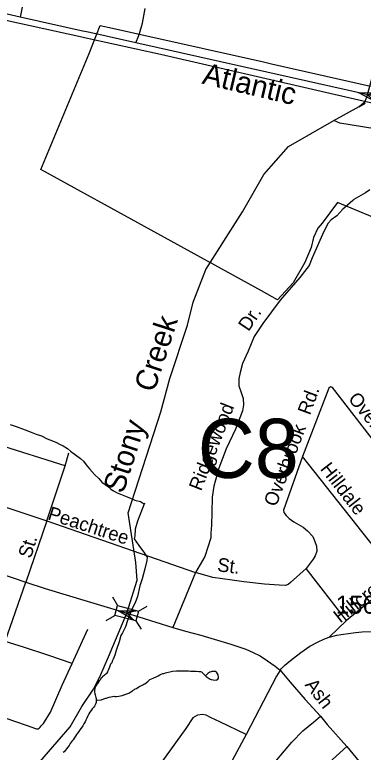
# Model space of a CAD drawing. Extents: x 2206922 to 2357709, y 510027 to 673830.
# Drawn here: x 2309202 to 2311623, y 592281 to 597395 of the extents above; entities that cross this region are included whole.
import ezdxf

# ---------------------------------------------------------------- set-up
doc = ezdxf.new("R2010")
doc.units = 0
for name, color, linetype in [('Exist Boundary Political City Limit New', 7, 'Continuous'), ('Exist Hydrographic Creek Single Shore', 7, 'Continuous'), ('Exist Hydrographic Creek Single Shore Label', 7, 'Continuous'), ('Exist Hydrographic Misc Water Feature', 7, 'Continuous'), ('Exist Railroad Mainline', 7, 'Continuous'), ('Exist Railroad Mainline Label', 7, 'Continuous'), ('Exist Road Non-System Type 51', 7, 'Continuous'), ('Exist Road Non-System Type 51 Label', 7, 'Continuous'), ('Exist Road Primary US Label', 7, 'Continuous'), ('Exist Road Primary US Structure Standard Bridge CELL', 7, 'Continuous'), ('Exist Road Primary US UnDivided 4 Lane Attributed', 7, 'Continuous'), ('Exist Road Secondary Structure Culvert CELL', 7, 'Continuous'), ('Exist Road Secondary Structure Culvert Number Label', 7, 'Continuous'), ('Exist Road Secondary Structure Standard Bridge Attributed CELL', 7, 'Continuous'), ('Exist Road Secondary Type 51 Attributed', 7, 'Continuous'), ('Exist Road Secondary Type 51 Number Label', 7, 'Continuous'), ('Map Preparation Boundary City Limit Buffer Line', 7, 'Continuous')]:
    doc.layers.add(name, color=color, linetype=linetype)

msp = doc.modelspace()

# ---------------------------------------------------------------- linework, layer by layer
at = {"layer": 'Exist Boundary Political City Limit New'}
msp.add_lwpolyline([(2311690, 595991.1), (2311443.8, 596094.2), (2311337.8, 595949), (2311307.5, 595914.1), (2311278.2, 595849.4), (2311260, 595780.2), (2311217.5, 595676.3), (2311137, 595536.9), (2311027.5, 595417.1), (2310915, 595479.8), (2309383.5, 596321.8), (2309407, 596377.8), (2309719.5, 597126.3), (2309796, 597321.3), (2309882.2, 597302), (2310078, 597258.1), (2310928.8, 597067.5), (2310986.5, 597054.6), (2311674, 596900.6)], dxfattribs=at)
at = {"layer": 'Exist Hydrographic Creek Single Shore'}
for points in [[(2311418.2, 596662.1), (2311594.6, 596758.1), (2311635.7, 596793.6), (2311651.7, 596839.4), (2311687.2, 596969.8), (2311703.3, 597323.4), (2311784.3, 597546.5), (2311954.2, 597934.1), (2311970.2, 598065.9)], [(2309980.5, 593245.1), (2310052.9, 593474.5), (2310044.2, 593597.4), (2309990, 593939.8), (2310216.2, 594641.3), (2310280.2, 594873.6), (2310401.2, 595242.8), (2310441.2, 595401.9), (2310530.2, 595628.7), (2310784.2, 596029.4), (2310931.2, 596288), (2311104.1, 596482.1), (2311418.2, 596662.1)], [(2309316, 592143.8), (2309587.1, 592456.7), (2309669.1, 592597.8), (2309749.3, 592717.8), (2309793.5, 592804.3), (2309853.8, 592943.2), (2309980.5, 593245.1)]]:
    msp.add_lwpolyline(points, dxfattribs=at)
at = {"layer": 'Exist Hydrographic Misc Water Feature'}
for points in [[(2311702.2, 596604.7), (2311460.1, 596644.1), (2311418.2, 596662.1)], [(2309170.3, 594554.3), (2309212.3, 594539), (2309274.6, 594517.5), (2309316.9, 594500.2), (2309351.1, 594486.5), (2309387.4, 594475), (2309427.4, 594455.2), (2309463.5, 594439.6), (2309491.4, 594428.1), (2309513.5, 594418.3), (2309537.5, 594406.5), (2309567.8, 594387), (2309590.4, 594369), (2309624.4, 594343.6), (2309658.7, 594317.7), (2309679.2, 594300), (2309697.4, 594274.2), (2309721.2, 594246.7), (2309755.5, 594207.1), (2309786.2, 594179.3), (2309808.2, 594153.7), (2309846.5, 594126), (2309868.9, 594106.1), (2309889, 594092.5), (2309912.9, 594080.7), (2309949, 594065.2), (2309983.3, 594051.5), (2310021.6, 594036), (2310035.4, 594029.9), (2310075.6, 594020.6), (2310095.7, 594006.6), (2310103.6, 594008.6)], [(2310103.6, 594008.6), (2310055.1, 593882.1), (2310039.7, 593828.1), (2310036.4, 593779.9), (2310032.7, 593760.2), (2310064.9, 593714.4), (2310103.2, 593661.2), (2310121.7, 593633.3), (2310120.1, 593611.2), (2310104.9, 593553), (2310087.7, 593482.7), (2310072.1, 593434.7), (2310054.6, 593360.7), (2310038.2, 593316.5), (2310015.7, 593272.5), (2309998.5, 593228.4), (2309986.2, 593194.6), (2309971.6, 593150.6), (2309951.5, 593108.6), (2309939.4, 593090.5)], [(2309939.4, 593090.5), (2309927.9, 593046), (2309922.2, 593032.3), (2309914.2, 593007.9), (2309906.8, 592985.9), (2309902.9, 592969.9), (2309897.2, 592954.1), (2309893.1, 592941.8), (2309885.3, 592925.9), (2309879.1, 592911.8), (2309875.8, 592901.8), (2309867.6, 592891.6), (2309859.8, 592869.7), (2309854.1, 592855.6), (2309846.3, 592837.3), (2309840.4, 592827.2), (2309834.2, 592821.3), (2309812.5, 592803), (2309808.6, 592799.2), (2309800.8, 592791), (2309794.8, 592781), (2309789.1, 592774.9), (2309781.1, 592764.8), (2309769.6, 592748.7), (2309761.2, 592734.5), (2309757.5, 592720.5), (2309755.5, 592710.6), (2309755.9, 592700.4), (2309758.1, 592684.7), (2309760, 592678.7), (2309764.1, 592670.4), (2309766.3, 592660.8), (2309768.4, 592652.8), (2309768.4, 592644.7)], [(2309768.4, 592644.7), (2309780.5, 592642.8), (2309800.4, 592645.1), (2309804.5, 592644.9), (2309832.2, 592655.3), (2309840.4, 592655.3), (2309850.4, 592659.5), (2309858.2, 592663.6), (2309880.1, 592667.9), (2309890.4, 592670.1), (2309898, 592668.1), (2309908.2, 592668.2), (2309926.1, 592670.3), (2309948, 592674.7), (2309981.6, 592685.1), (2309994.1, 592690.9), (2310007.9, 592699.4), (2310019.8, 592707.4), (2310025.5, 592711.4), (2310033.9, 592715.3), (2310039.7, 592719.3), (2310047.5, 592723.4), (2310063.3, 592734.1), (2310083.3, 592744), (2310091.1, 592748.1), (2310099.1, 592752.2), (2310105.3, 592756.1), (2310126.6, 592772.4), (2310132.8, 592778.8), (2310140.6, 592784.5), (2310164.8, 592795), (2310190.2, 592807), (2310198.6, 592811), (2310210.7, 592817.3), (2310220.3, 592821.6), (2310230.4, 592825.7), (2310238.4, 592827.8), (2310250.1, 592831.7), (2310258.1, 592833.7), (2310278.4, 592838), (2310288.4, 592840.1), (2310297.6, 592842.3), (2310326.1, 592844.5), (2310333.7, 592844.6), (2310341.9, 592844.6), (2310347.9, 592844.9), (2310352, 592844.7), (2310364.1, 592844.9), (2310376, 592845.1), (2310386.2, 592845.3), (2310393.8, 592845.3), (2310401.8, 592845.3), (2310407.9, 592845.6), (2310421.9, 592843.5), (2310435.6, 592841.8), (2310439.9, 592842), (2310449.8, 592842.1), (2310454.1, 592841.9), (2310458, 592842.1), (2310461.7, 592842), (2310481.8, 592840.2), (2310486.1, 592840.3), (2310492, 592840.2), (2310499.8, 592838.7), (2310526.3, 592810.8)], [(2310526.3, 592810.8), (2310532.4, 592807), (2310552.5, 592793), (2310560.5, 592787.4), (2310566.7, 592785.2), (2310580.4, 592783.6), (2310592.7, 592781.3), (2310598.2, 592781.7), (2310602.5, 592781.4), (2310606.2, 592783.7), (2310612.4, 592787.6), (2310616.5, 592793.9), (2310618.3, 592797.7), (2310618.1, 592803.8), (2310616.1, 592811.8), (2310614, 592817.8), (2310607.9, 592829.7), (2310603.8, 592835.6), (2310597.8, 592839.8), (2310589.8, 592841.3), (2310572, 592841.1), (2310565.8, 592839.3), (2310556.2, 592835), (2310550, 592831.1), (2310544.3, 592827.1), (2310537.9, 592822.8), (2310526.3, 592810.8)], [(2309768.4, 592644.7), (2309768.2, 592638.6), (2309766.7, 592624.6), (2309762.9, 592614.6), (2309756.7, 592600.6), (2309749.1, 592590.4), (2309741.1, 592580.6), (2309733.1, 592570.5), (2309723.3, 592558.1), (2309717.9, 592548), (2309709.7, 592532.2), (2309702, 592515.9), (2309695.6, 592503.9), (2309690.3, 592491.7), (2309682.5, 592478), (2309674.5, 592463.7), (2309662.6, 592447.7), (2309655, 592435.4), (2309646.8, 592425.3), (2309639, 592413.5), (2309631.2, 592403.3), (2309623.2, 592393.2), (2309615.4, 592379.3), (2309607.4, 592367.2), (2309601.9, 592359.1), (2309587.7, 592340.9), (2309579.9, 592326.7), (2309570.3, 592314.8), (2309562.1, 592304.6), (2309554.1, 592294.5), (2309546.5, 592284.3), (2309538.7, 592278.5)]]:
    msp.add_lwpolyline(points, dxfattribs=at)
at = {"layer": 'Exist Railroad Mainline'}
msp.add_lwpolyline([(2304294.9, 598418.8), (2304538, 598363.6), (2304748.3, 598321.9), (2304960.9, 598270.3), (2305950.6, 598053.5), (2306429.5, 597948.6), (2306491.6, 597935), (2306716.2, 597886.4), (2307180.2, 597785.8), (2308144.5, 597577), (2309648, 597246.1), (2309708.2, 597232.8), (2310214.4, 597121.4), (2311623.2, 596798.7), (2311745.3, 596770.1), (2313214.2, 596430), (2313294.1, 596411.6), (2313449.1, 596375.8)], dxfattribs=at)
at = {"layer": 'Exist Road Non-System Type 51'}
for p, q in [((2310064.6, 597255.1), (2310067.6, 597265.2)), ((2311550.1, 596107.1), (2311494.9, 596059.4)), ((2309551.5, 594267.7), (2309062, 594420.5)), ((2309551.5, 594267.7), (2309578.5, 594356)), ((2311867.5, 593489), (2311200.3, 594331.9)), ((2309424.9, 593885.4), (2309551.5, 594267.7)), ((2308937.7, 594047.2), (2309424.9, 593885.4)), ((2309424.9, 593885.4), (2309280, 593460.1)), ((2311506.3, 593193.2), (2311226.3, 593556)), ((2310457.3, 593527.9), (2310301.3, 593146.5)), ((2311867.5, 593489), (2311506.3, 593193.2)), ((2309136.9, 593049.3), (2309280, 593460.1)), ((2311506.3, 593193.2), (2311385.3, 593078)), ((2309600.9, 592896.8), (2309709.9, 593133.6))]:
    msp.add_line(p, q, dxfattribs=at)
for points in [[(2309256.5, 597458.3), (2309238.8, 597378.3)], [(2310067.6, 597265.2), (2310088.8, 597336.5), (2310107.9, 597439.3)], [(2310044.4, 597199.3), (2310063.5, 597251.4), (2310064.6, 597255.1)], [(2311667.8, 596180), (2311638, 596161.2), (2311558.4, 596114.3), (2311550.1, 596107.1)], [(2311494.9, 596059.4), (2311481.3, 596047.6), (2311439.8, 596001.1), (2311400.1, 595972.7), (2311378.4, 595950.6), (2311349, 595892.2), (2311268.9, 595709.5), (2311247.5, 595655.2), (2311182.5, 595572.6), (2311046.2, 595415.2), (2310926.1, 595253.9), (2310865.1, 595163.4), (2310822.3, 595061.1), (2310785.1, 594976.6), (2310767.8, 594914.4), (2310758.4, 594870.5), (2310758.7, 594822.5), (2310775.2, 594774.7), (2310787.7, 594732.8), (2310790.2, 594690.9), (2310784.7, 594648.9), (2310736.1, 594522.3), (2310671.6, 594385.8), (2310619, 594251.3), (2310584.4, 594127), (2310573.2, 594048.7), (2310570.5, 593942.8), (2310569.2, 593854.9), (2310563.9, 593798.9), (2310564.2, 593766.9), (2310521.8, 593638.6), (2310457.3, 593527.9)], [(2312217.8, 593767.3), (2311409.7, 594810.4), (2311395.6, 594815.7), (2311382.8, 594805.1), (2311200.3, 594331.9)], [(2311200.3, 594331.9), (2311067.9, 593960.1), (2311072.2, 593942.3), (2311088.4, 593922.4), (2311108.5, 593900.8), (2311140.8, 593879.1), (2311205.1, 593841.7), (2311235.3, 593816.1), (2311271.7, 593776.5), (2311286.1, 593742.7), (2311298.5, 593708.8), (2311300.9, 593674.9), (2311289.2, 593642.8), (2311275.5, 593618.7), (2311226.3, 593556)], [(2309424.9, 593885.4), (2310457.3, 593527.9)], [(2311226.3, 593556), (2311117.2, 593457), (2311101.5, 593444.8), (2311083.5, 593436.6), (2311037.6, 593438.2), (2310937.6, 593447.1), (2310793.4, 593461.5), (2310713.2, 593474.7), (2310579.2, 593493.2), (2310457.3, 593527.9)], [(2309600.9, 592896.8), (2309432.3, 592953), (2309263.8, 593009.2), (2309136.9, 593049.3)], [(2308983.6, 592570.5), (2309148, 592515.1), (2309274, 592470.8), (2309321.7, 592453.8), (2309340.4, 592447), (2309352.3, 592443.6), (2309364.2, 592443.6), (2309371, 592448.7), (2309379.5, 592453.8), (2309386.4, 592464), (2309401.7, 592481.1), (2309451.1, 592557.7), (2309531.1, 592745.1), (2309600.9, 592896.8)], [(2311045.5, 592849.1), (2311031.8, 592827.4), (2311020.3, 592809), (2310809.8, 592403.5)], [(2310809.8, 592403.5), (2310625.9, 592492.1), (2310566.3, 592519.4), (2310532.2, 592538.1), (2310506.7, 592543.3), (2310471.7, 592538.7), (2310439.9, 592520.3), (2310389.8, 592445.1), (2310176.1, 592147.7)], [(2311087.5, 591945.5), (2311059.9, 591977.7), (2311024.6, 592016.1), (2310998.6, 592049.8), (2310981.7, 592079), (2310975.6, 592102), (2310972.5, 592125), (2310972.5, 592149.6), (2310978.6, 592168), (2310992.4, 592191), (2311049.2, 592260.1), (2311127.4, 592350.6), (2311204.1, 592428.9), (2311276.2, 592490.3), (2311325.2, 592531.2)], [(2310809.8, 592403.5), (2310423.2, 591686.3), (2310361.9, 591590.8), (2310112.5, 591215.2), (2309883.4, 590905.9)], [(2311509.2, 592320.2), (2311130.7, 591978.5), (2311081.4, 591934.2), (2311032, 591889.9), (2310967.3, 591825.1), (2310860, 591682), (2310657.4, 591407.7), (2310476, 591164.9), (2310305.7, 590934.9), (2310239.3, 590841.2), (2310207, 590795.2), (2310176.3, 590774.7), (2310138.9, 590764.5), (2310098, 590767.9), (2310045.2, 590793.5), (2309883.4, 590905.9)]]:
    msp.add_lwpolyline(points, dxfattribs=at)
at = {"layer": 'Exist Road Primary US Structure Standard Bridge CELL'}
for p, q in [((2309880.9, 593357.8), (2309915.8, 593298.2)), ((2310061.9, 593259.6), (2310121.4, 593294.5)), ((2309838.3, 593195.1), (2309897.9, 593229.9)), ((2310044.4, 593192.9), (2310079.2, 593133.3))]:
    msp.add_line(p, q, dxfattribs=at)
msp.add_lwpolyline([(2309915.8, 593298.2), (2310061.9, 593260), (2310044.1, 593191.7), (2309897.9, 593229.9)], close=True, dxfattribs=at)
at = {"layer": 'Exist Road Primary US UnDivided 4 Lane Attributed'}
for points in [[(2305807.5, 594637.1), (2306231, 594495.6), (2306298.3, 594468.9), (2306775.7, 594302.2), (2307361, 594103.2), (2307804.9, 593957.5), (2308246.3, 593808.5), (2308792.7, 593624.1), (2308998.6, 593554.7), (2309280, 593460.1), (2309413.4, 593416), (2309705.3, 593327.7), (2309913.1, 593265.7)], [(2309913.1, 593265.7), (2310064.5, 593220.5), (2310301.3, 593146.5), (2310388.1, 593121.2), (2310495.2, 593091.5), (2310702.8, 593030), (2310807.1, 592995.9), (2310858.7, 592971.7), (2310907.1, 592949.7), (2310957.6, 592914.6), (2311010.3, 592877.2), (2311045.5, 592849.1)], [(2311045.5, 592849.1), (2311115.9, 592767.5), (2311219.7, 592646.6), (2311325.2, 592531.2), (2311373, 592473), (2311509.2, 592320.2), (2311666.2, 592128.9), (2311757.4, 592023.4), (2311893.6, 591875), (2312019.3, 591737.4), (2312063.2, 591697.8)]]:
    msp.add_lwpolyline(points, dxfattribs=at)
at = {"layer": 'Exist Road Secondary Structure Culvert CELL'}
msp.add_line((2311590.9, 596757.1), (2311635.7, 596781.1), dxfattribs=at)
at = {"layer": 'Exist Road Secondary Structure Standard Bridge Attributed CELL'}
for points in [[(2311699.7, 596795.5), (2311592.4, 596853.5), (2311714.3, 596856.9), (2311651.7, 596839.4)], [(2310027.2, 593199.9), (2309921.7, 593260.9), (2310043.6, 593260.8), (2309980.5, 593245.1)]]:
    msp.add_lwpolyline(points, close=True, dxfattribs=at)
at = {"layer": 'Exist Road Secondary Type 51 Attributed'}
for points in [[(2311551.8, 596862.6), (2310044.4, 597199.3), (2309723.4, 597271.2), (2309663.7, 597284.4), (2309238.8, 597378.3), (2308915.2, 597453.3), (2308478.8, 597544), (2307864.7, 597677.3), (2307192.2, 597843.6), (2306732.9, 597942), (2306452.5, 598005.5), (2305971.7, 598107.1), (2304888.1, 598347.7), (2304346.9, 598464.1)], [(2313453.6, 596444.6), (2313441.9, 596447.2), (2313409.2, 596454.7), (2313281.5, 596479.7), (2313269.6, 596482), (2312443.7, 596656.6), (2311786.4, 596810.2), (2311551.8, 596862.6)], [(2311045.5, 592849.1), (2311052.7, 592859.8), (2311075.1, 592882.2), (2311094.7, 592899), (2311138.1, 592934), (2311188.5, 592971.9), (2311251.4, 593016.9), (2311310.5, 593047.4), (2311349.9, 593064.2), (2311385.3, 593078), (2311439, 593091.5), (2311484.8, 593100.4), (2311521, 593105), (2311568.7, 593112), (2311616.3, 593114.8), (2311799.7, 593119)]]:
    msp.add_lwpolyline(points, dxfattribs=at)
at = {"layer": 'Map Preparation Boundary City Limit Buffer Line'}
msp.add_lwpolyline([(2311690, 595991.1), (2311443.8, 596094.2), (2311337.8, 595949), (2311307.5, 595914.1), (2311278.2, 595849.4), (2311260, 595780.2), (2311217.5, 595676.3), (2311137, 595536.9), (2311027.5, 595417.1), (2310915, 595479.8), (2309383.5, 596321.8), (2309407, 596377.8), (2309719.5, 597126.3), (2309796, 597321.3), (2309882.2, 597302), (2310078, 597258.1), (2310928.8, 597067.5), (2310986.5, 597054.6), (2311674, 596900.6)], dxfattribs=at)

# ---------------------------------------------------------------- texts
at = {"layer": 'Exist Hydrographic Creek Single Shore Label'}
for s, rotation, p in [('Creek', 71.8567, (2310170.2, 594769.8)), ('Stony', 72.1308, (2309955.6, 594068.1))]:
    msp.add_text(s, height=150, rotation=rotation, dxfattribs=at).set_placement(p)
at = {"layer": 'Exist Railroad Mainline Label'}
msp.add_text('Atlantic', height=150, rotation=346.7203, dxfattribs=at).set_placement((2310497.2, 596918.8))
at = {"layer": 'Exist Road Non-System Type 51 Label'}
for s, rotation, p in [('Dr.', 56.0195, (2310826.1, 595193.6)), ('Rd.', 69.7212, (2311252.7, 594613.5)), ('Overbrook', 309.0639, (2311513.3, 594729.9)), ('Ridgewood', 68.6402, (2310496.7, 594087.1)), ('Overbrook', 69.3417, (2311017.5, 593978.2)), ('Hilldale', 307.8541, (2311319.4, 594244.4)), ('Peachtree', 342.048, (2309425.8, 593897.4)), ('St.', 72.858, (2309314.5, 593619.7)), ('St.', 352.9112, (2310605, 593536.3)), ('Hillcrest', 38.1019, (2311462.7, 593172.4))]:
    msp.add_text(s, height=95, rotation=rotation, dxfattribs=at).set_placement(p)
at = {"layer": 'Exist Road Primary US Label'}
msp.add_text('Ash', height=95, rotation=307.6913, dxfattribs=at).set_placement((2311213.5, 592747))
at = {"layer": 'Exist Road Secondary Structure Culvert Number Label'}
msp.add_text('C8', height=410.1, dxfattribs=at).set_placement((2310473.5, 594183.1))
at = {"layer": 'Exist Road Secondary Type 51 Number Label'}
msp.add_text('1565', height=125, dxfattribs=at).set_placement((2311432.3, 593241.6))

doc.saveas('drawing.dxf')
